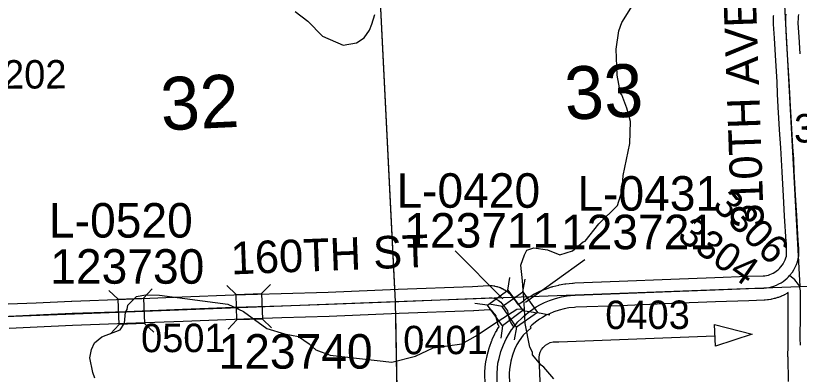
# Model space of a CAD drawing. Extents: x 128.7 to 185.5, y -21.4 to 12.6.
# Drawn here: x 153.067 to 154.996, y -1.229 to -0.346 of the extents above; entities that cross this region are included whole.
import ezdxf

# ---------------------------------------------------------------- set-up
doc = ezdxf.new("R2010")
doc.units = 0
for name, color, linetype in [('tdCoDirctArrow', 7, 'Continuous'), ('tdCoHydroRiver', 7, 'Continuous'), ('tdCoSecRdNmbr', 7, 'Continuous'), ('tdCoSecRdTxt', 7, 'Continuous'), ('tdCoSecRteBand', 7, 'Continuous'), ('tdCoSecRteCL', 7, 'Continuous'), ('tdCoSectLine', 7, 'Continuous'), ('tdCoSectLinePart', 7, 'Continuous'), ('tdCoSectNmbr', 7, 'Continuous'), ('tdCoStrucSec', 7, 'Continuous'), ('tdCoStrucSecCoName', 7, 'Continuous'), ('tdCoStrucSecFHWANum', 7, 'Continuous'), ('tdCoSurfAsphalt', 7, 'Continuous'), ('tdCoSurfGravel', 7, 'Continuous'), ('tdCoTwpBndryShd', 7, 'Continuous')]:
    doc.layers.add(name, color=color, linetype=linetype)

msp = doc.modelspace()

# ---------------------------------------------------------------- linework, layer by layer
at = {"layer": 'tdCoDirctArrow'}
msp.add_lwpolyline([(154.7872, -1.1063), (154.8806, -1.1301), (154.7897, -1.1601)], close=True, dxfattribs=at)
msp.add_lwpolyline([(154.3668, -1.4396), (154.3558, -1.1879), (154.3566, -1.1806), (154.3585, -1.1747), (154.3615, -1.1683), (154.3658, -1.1626), (154.3711, -1.1576), (154.3767, -1.1538), (154.3826, -1.1509), (154.3899, -1.1492), (154.4045, -1.1488), (154.7881, -1.1344)], dxfattribs=at)
at = {"layer": 'tdCoHydroRiver'}
for points in [[(154.3922, -1.2404), (154.3675, -1.2113), (154.361, -1.2068), (154.3396, -1.1807), (154.3394, -1.1744), (154.3327, -1.162), (154.3212, -1.104), (154.32, -1.0677), (154.315, -0.999), (154.3108, -0.9607), (154.3196, -0.9348), (154.3256, -0.9234), (154.3429, -0.9179), (154.3762, -0.923), (154.4066, -0.9346), (154.4381, -0.9252), (154.4644, -0.9033), (154.4691, -0.9015), (154.5027, -0.8586), (154.5488, -0.8136), (154.5603, -0.7765), (154.5624, -0.7396), (154.5791, -0.6607), (154.5803, -0.607), (154.5712, -0.5742), (154.559, -0.5415), (154.5557, -0.5369), (154.5478, -0.493), (154.5455, -0.4284), (154.5518, -0.3839), (154.5589, -0.3632), (154.5858, -0.3212)], [(153.7551, -0.336), (153.7859, -0.3602), (153.8219, -0.3968), (153.8731, -0.4187), (153.9061, -0.4128), (153.9246, -0.4012), (153.9381, -0.3818), (153.9439, -0.3674), (153.951, -0.3434)], [(153.2621, -1.2383), (153.2569, -1.2242), (153.2494, -1.1882), (153.2534, -1.1676), (153.2607, -1.1515), (153.2792, -1.1367), (153.3243, -1.1193), (153.3348, -1.1032), (153.3371, -1.0763), (153.3416, -1.0698), (153.3428, -1.0587), (153.3641, -1.0375), (153.3861, -1.0336), (153.4208, -1.034), (153.5889, -1.0566), (153.6274, -1.0742), (153.6856, -1.1164), (153.7287, -1.1291), (153.7636, -1.1358), (153.7895, -1.1539), (153.8058, -1.1691), (153.841, -1.1821), (153.9931, -1.1989), (154.0509, -1.1843), (154.0944, -1.1639), (154.1651, -1.1536), (154.1992, -1.135), (154.2547, -1.0984), (154.301, -1.0684), (154.32, -1.0677)]]:
    msp.add_lwpolyline(points, dxfattribs=at)
at = {"layer": 'tdCoSecRteBand'}
for points in [[(153.0485, -1.0559), (153.117, -1.053), (153.2044, -1.0488), (153.2046, -1.0488), (153.2049, -1.0488), (153.3374, -1.0443), (153.4767, -1.0387), (153.4767, -1.0387), (153.4767, -1.0387), (153.6037, -1.0337), (153.6039, -1.0337), (153.604, -1.0337), (153.7206, -1.0303), (153.8363, -1.0266), (154.0089, -1.0197), (154.0089, -1.0197), (154.0089, -1.0197), (154.1917, -1.0125), (154.231, -1.0106), (154.232, -1.0105), (154.233, -1.0105), (154.2369, -1.0106), (154.2384, -1.0106), (154.2399, -1.0108), (154.2439, -1.0113), (154.2454, -1.0114), (154.2469, -1.0118), (154.2507, -1.0126), (154.2522, -1.0129), (154.2537, -1.0134), (154.2574, -1.0147), (154.2589, -1.0151), (154.2602, -1.0157), (154.2639, -1.0174), (154.2653, -1.018), (154.2666, -1.0187), (154.27, -1.0207), (154.2713, -1.0214), (154.2726, -1.0223), (154.2758, -1.0246), (154.277, -1.0255), (154.2782, -1.0265), (154.2811, -1.0291), (154.2823, -1.0301), (154.2833, -1.0312), (154.286, -1.0342), (154.2868, -1.035), (154.2876, -1.036), (154.2943, -1.0446), (154.2946, -1.0449), (154.2948, -1.0452), (154.3019, -1.0547), (154.3042, -1.0579), (154.3047, -1.0574), (154.3056, -1.0567), (154.3139, -1.0504), (154.3218, -1.0444), (154.3233, -1.0433), (154.3248, -1.0424), (154.3334, -1.0374), (154.3436, -1.0313), (154.3447, -1.0307), (154.3458, -1.0301), (154.3556, -1.0254), (154.3566, -1.0249), (154.3577, -1.0245), (154.3702, -1.0195), (154.3707, -1.0194), (154.3711, -1.0192), (154.3862, -1.0138), (154.3876, -1.0133), (154.3891, -1.0129), (154.4038, -1.0094), (154.4045, -1.0092), (154.4053, -1.009), (154.4187, -1.0065), (154.4199, -1.0063), (154.4211, -1.0061), (154.4378, -1.0044), (154.4388, -1.0043), (154.4398, -1.0043), (154.4437, -1.0041), (154.5526, -1.0001), (154.6799, -0.9951), (154.68, -0.9951), (154.68, -0.9951), (154.788, -0.9909), (154.788, -0.9909), (154.7881, -0.9909), (154.8699, -0.9878), (154.87, -0.9878), (154.87, -0.9878), (154.9072, -0.9866), (154.9116, -0.9862), (154.9158, -0.9855), (154.92, -0.9846), (154.9241, -0.9833), (154.9281, -0.9817), (154.932, -0.9799), (154.9358, -0.9779), (154.9394, -0.9755), (154.9429, -0.9729), (154.9455, -0.9707), (154.9459, -0.9702), (154.9472, -0.9688), (154.9501, -0.9656), (154.9552, -0.9598), (154.9566, -0.9574), (154.9591, -0.9525), (154.9613, -0.9474), (154.9633, -0.9422), (154.9646, -0.9381), (154.9651, -0.9348), (154.965, -0.9205), (154.9636, -0.9027), (154.9636, -0.9024), (154.9636, -0.9021), (154.9599, -0.8397), (154.9599, -0.8396), (154.9599, -0.8395), (154.9572, -0.7901), (154.9537, -0.7314), (154.9537, -0.7311), (154.9537, -0.7308), (154.9525, -0.7007), (154.9506, -0.6715), (154.9506, -0.6715), (154.9506, -0.6714), (154.9478, -0.6269), (154.9478, -0.6269), (154.9478, -0.6268), (154.946, -0.5989), (154.9443, -0.5715), (154.9443, -0.5712), (154.9443, -0.5709), (154.9429, -0.5395), (154.9414, -0.5092), (154.9374, -0.4439), (154.9374, -0.4438), (154.9374, -0.4438), (154.935, -0.4018), (154.935, -0.4018), (154.935, -0.4018), (154.933, -0.3673), (154.933, -0.3663), (154.933, -0.3654), (154.9331, -0.3488), (154.9331, -0.3467), (154.9334, -0.3447)], [(154.9945, -0.3436), (154.9936, -0.348), (154.9931, -0.3513), (154.993, -0.3648), (154.9949, -0.3984), (154.9973, -0.4403)], [(154.9699, -1.247), (154.9692, -1.1875), (154.9692, -1.1863), (154.968, -1.1862), (154.9689, -1.1569), (154.9685, -1.1275), (154.9687, -1.1275), (154.9689, -1.0822), (154.9689, -1.0821), (154.9689, -1.082), (154.9692, -1.0527), (154.969, -1.0279), (154.9675, -1.0288), (154.9666, -1.0294), (154.9657, -1.0299), (154.9601, -1.033), (154.9592, -1.0334), (154.9583, -1.0339), (154.9525, -1.0366), (154.9516, -1.037), (154.9506, -1.0374), (154.9447, -1.0397), (154.9437, -1.04), (154.9428, -1.0403), (154.9367, -1.0422), (154.9357, -1.0425), (154.9347, -1.0427), (154.9285, -1.0442), (154.9275, -1.0444), (154.9265, -1.0446), (154.9202, -1.0456), (154.9192, -1.0458), (154.9182, -1.0459), (154.9118, -1.0465), (154.9109, -1.0466), (154.91, -1.0466), (154.872, -1.0478), (154.7903, -1.0508), (154.6823, -1.055), (154.555, -1.0601), (154.5549, -1.0601), (154.5549, -1.0601), (154.4459, -1.0641), (154.4458, -1.0641), (154.4458, -1.0641), (154.443, -1.0642), (154.4286, -1.0657), (154.4172, -1.0678), (154.4049, -1.0709), (154.3918, -1.0755), (154.3808, -1.0799), (154.3731, -1.0836), (154.3639, -1.0891), (154.3638, -1.0891), (154.3638, -1.0891), (154.3567, -1.0933), (154.3502, -1.0982), (154.3502, -1.0982), (154.3502, -1.0982), (154.3428, -1.1038), (154.3378, -1.1082), (154.3339, -1.1123), (154.336, -1.1145), (154.3162, -1.1326), (154.3062, -1.1468), (154.3008, -1.1558), (154.2954, -1.1677), (154.2901, -1.1816), (154.2861, -1.197), (154.284, -1.2069), (154.2828, -1.2165), (154.282, -1.2271), (154.2824, -1.2523)], [(154.2224, -1.253), (154.222, -1.2267), (154.222, -1.2253), (154.2221, -1.224), (154.223, -1.2115), (154.2231, -1.2108), (154.2232, -1.2102), (154.2245, -1.1985), (154.2247, -1.1969), (154.225, -1.1954), (154.2277, -1.1835), (154.2278, -1.183), (154.2279, -1.1825), (154.2324, -1.165), (154.2328, -1.1635), (154.2334, -1.1619), (154.2396, -1.1455), (154.24, -1.1446), (154.2404, -1.1437), (154.2469, -1.1294), (154.2476, -1.1278), (154.2485, -1.1263), (154.2522, -1.1203), (154.2518, -1.12), (154.256, -1.114), (154.2568, -1.1126), (154.2571, -1.1122), (154.2571, -1.1121), (154.2554, -1.1083), (154.2543, -1.106), (154.2537, -1.1035), (154.2513, -1.0949), (154.2509, -1.0933), (154.2507, -1.0917), (154.2496, -1.085), (154.2469, -1.0813), (154.2412, -1.0741), (154.2404, -1.0732), (154.2397, -1.0726), (154.2389, -1.072), (154.2381, -1.0715), (154.2372, -1.0712), (154.2363, -1.0709), (154.2354, -1.0707), (154.2345, -1.0706), (154.233, -1.0705), (154.1945, -1.0725), (154.1944, -1.0725), (154.1942, -1.0725), (154.0112, -1.0796), (153.8386, -1.0865), (153.8385, -1.0865), (153.8384, -1.0865), (153.7225, -1.0902), (153.7224, -1.0902), (153.7224, -1.0902), (153.6059, -1.0937), (153.4791, -1.0986), (153.3398, -1.1043), (153.3397, -1.1043), (153.3395, -1.1043), (153.2071, -1.1087), (153.1198, -1.1129), (153.1197, -1.1129), (153.1196, -1.1129), (153.0511, -1.1159)]]:
    msp.add_lwpolyline(points, dxfattribs=at)
at = {"layer": 'tdCoSecRteCL'}
for points in [[(154.9724, -0.9857), (154.9794, -0.9779), (154.983, -0.9717), (154.9863, -0.9653), (154.9891, -0.9587), (154.9917, -0.952), (154.9938, -0.9451), (154.9951, -0.9372), (154.995, -0.9193), (154.9935, -0.9004), (154.9898, -0.8379), (154.9872, -0.7884), (154.9837, -0.7297), (154.9825, -0.6991), (154.9806, -0.6695), (154.9777, -0.625), (154.976, -0.597), (154.9743, -0.5696), (154.9729, -0.5381), (154.9713, -0.5075), (154.9674, -0.4421), (154.965, -0.4001), (154.963, -0.3656), (154.9631, -0.349), (154.964, -0.3426)], [(154.2936, -1.1127), (154.2976, -1.107), (154.3036, -1.1001), (154.3121, -1.0916), (154.3171, -1.0865), (154.3238, -1.0806), (154.3321, -1.0743), (154.34, -1.0683), (154.3486, -1.0632), (154.3589, -1.0571), (154.3687, -1.0524), (154.3812, -1.0475), (154.3963, -1.0421), (154.4109, -1.0385), (154.4243, -1.036), (154.4409, -1.0342), (154.4448, -1.0341), (154.5538, -1.0301), (154.6811, -1.025), (154.7892, -1.0209), (154.871, -1.0178), (154.909, -1.0166), (154.9154, -1.016), (154.9217, -1.015), (154.9279, -1.0135), (154.9339, -1.0117), (154.9399, -1.0094), (154.9456, -1.0067), (154.9512, -1.0036), (154.9566, -1.0002), (154.9617, -0.9964), (154.9665, -0.9922), (154.9694, -0.9889), (154.9724, -0.9857)], [(154.9989, -1.1572), (154.9987, -1.1407), (154.9989, -1.0823), (154.9992, -1.0527), (154.9989, -1.0238), (154.9975, -1.0157), (154.9948, -1.009), (154.9942, -1.0076), (154.9849, -0.9967), (154.9724, -0.9857)], [(153.0498, -1.0859), (153.1183, -1.0829), (153.2059, -1.0787), (153.3385, -1.0743), (153.4779, -1.0686), (153.6049, -1.0637), (153.7215, -1.0603), (153.8374, -1.0566), (154.0101, -1.0496), (154.193, -1.0425), (154.2325, -1.0405), (154.2365, -1.0406), (154.2404, -1.041), (154.2443, -1.0419), (154.248, -1.0431), (154.2517, -1.0448), (154.2551, -1.0467), (154.2583, -1.049), (154.2613, -1.0517), (154.264, -1.0546), (154.2707, -1.0631), (154.2778, -1.0726), (154.2788, -1.0775), (154.2803, -1.0871), (154.2826, -1.0957), (154.2858, -1.1026), (154.2901, -1.1089), (154.2936, -1.1127)], [(154.2524, -1.2527), (154.252, -1.2262), (154.253, -1.2137), (154.2543, -1.2019), (154.257, -1.19), (154.2615, -1.1726), (154.2677, -1.1561), (154.2742, -1.1418), (154.2825, -1.128), (154.288, -1.1195), (154.2936, -1.1127)]]:
    msp.add_lwpolyline(points, dxfattribs=at)
at = {"layer": 'tdCoSectLine'}
for points in [[(154.9436, -0.0196), (154.9975, -1.0131)], [(153.9512, -0.0489), (154.0014, -1.05)], [(154.0014, -1.05), (154.9975, -1.0131)], [(152.9972, -1.0884), (154.0014, -1.05)], [(154.0014, -1.05), (154.0196, -2.0568)]]:
    msp.add_lwpolyline(points, dxfattribs=at)
at = {"layer": 'tdCoSectLinePart'}
for points in [[(153.9512, -0.0489), (153.9999, -1.02)], [(154.2895, -1.0393), (154.2991, -1.039)], [(154.0019, -1.0799), (154.0196, -2.0568)]]:
    msp.add_lwpolyline(points, dxfattribs=at)
at = {"layer": 'tdCoStrucSec'}
for p, q in [((154.2786, -1.0217), (154.2832, -0.9908)), ((154.3156, -1.0259), (154.3211, -0.995)), ((153.319, -1.0438), (153.296, -1.0225)), ((153.3816, -1.0412), (153.4028, -1.0182)), ((153.6099, -1.0322), (153.5871, -1.0108)), ((153.6724, -1.0304), (153.6939, -1.0076)), ((154.2284, -1.0591), (154.1974, -1.0545)), ((154.2643, -1.0617), (154.2334, -1.0562)), ((154.3159, -1.072), (154.3469, -1.0766)), ((154.3514, -1.0772), (154.3822, -1.0827)), ((153.6117, -1.0948), (153.5902, -1.1176)), ((153.6743, -1.093), (153.6971, -1.1144)), ((153.3216, -1.1063), (153.3004, -1.1293)), ((153.3841, -1.1038), (153.4071, -1.125)), ((154.2657, -1.1093), (154.2611, -1.1403)), ((154.3001, -1.113), (154.2946, -1.1438))]:
    msp.add_line(p, q, dxfattribs=at)
for points in [[(154.2786, -1.0217), (154.3159, -1.072), (154.2657, -1.1093), (154.2284, -1.0591)], [(153.319, -1.0438), (153.3816, -1.0412), (153.3841, -1.1038), (153.3216, -1.1063)], [(153.6099, -1.0322), (153.6724, -1.0304), (153.6743, -1.093), (153.6117, -1.0948)], [(154.2643, -1.0617), (154.3156, -1.0259), (154.3514, -1.0772), (154.3001, -1.113)]]:
    msp.add_lwpolyline(points, close=True, dxfattribs=at)
at = {"layer": 'tdCoStrucSecFHWANum'}
for p, q in [((154.1488, -0.9251), (154.2666, -1.043)), ((154.4681, -0.9469), (154.3224, -1.0523))]:
    msp.add_line(p, q, dxfattribs=at)
at = {"layer": 'tdCoSurfAsphalt'}
msp.add_lwpolyline([(154.2524, -1.2527), (154.252, -1.2262), (154.253, -1.2137), (154.2543, -1.2019), (154.257, -1.19), (154.2615, -1.1726), (154.2677, -1.1561), (154.2742, -1.1418), (154.2825, -1.128), (154.288, -1.1195), (154.2936, -1.1127), (154.2976, -1.107), (154.3036, -1.1001), (154.3121, -1.0916), (154.3171, -1.0865), (154.3238, -1.0806), (154.3321, -1.0743), (154.34, -1.0683), (154.3486, -1.0632), (154.3589, -1.0571), (154.3687, -1.0524), (154.3812, -1.0475), (154.3963, -1.0421), (154.4109, -1.0385), (154.4243, -1.036), (154.4409, -1.0342), (154.4448, -1.0341), (154.5538, -1.0301), (154.6811, -1.025), (154.7892, -1.0209), (154.871, -1.0178), (154.909, -1.0166), (154.9154, -1.016), (154.9217, -1.015), (154.9279, -1.0135), (154.9339, -1.0117), (154.9399, -1.0094), (154.9456, -1.0067), (154.9512, -1.0036), (154.9566, -1.0002), (154.9617, -0.9964), (154.9665, -0.9922), (154.9694, -0.9889), (154.9724, -0.9857), (154.9794, -0.9779), (154.983, -0.9717), (154.9863, -0.9653), (154.9891, -0.9587), (154.9917, -0.952), (154.9938, -0.9451), (154.9951, -0.9372), (154.995, -0.9193), (154.9935, -0.9004), (154.9898, -0.8379), (154.9872, -0.7884), (154.9837, -0.7297), (154.9825, -0.6991), (154.9806, -0.6695), (154.9777, -0.625), (154.976, -0.597), (154.9743, -0.5696), (154.9729, -0.5381), (154.9713, -0.5075), (154.9674, -0.4421), (154.965, -0.4001), (154.963, -0.3656), (154.9631, -0.349), (154.964, -0.3426)], dxfattribs=at)
at = {"layer": 'tdCoSurfGravel'}
for points in [[(154.9948, -1.009), (154.9942, -1.0076), (154.9849, -0.9967), (154.9724, -0.9857)], [(154.9989, -1.1572), (154.9987, -1.1407), (154.9989, -1.0823), (154.9992, -1.0527), (154.9989, -1.0238), (154.9975, -1.0157), (154.9948, -1.009)], [(153.0498, -1.0859), (153.1183, -1.0829), (153.2059, -1.0787), (153.3385, -1.0743), (153.4779, -1.0686), (153.6049, -1.0637), (153.7215, -1.0603), (153.8374, -1.0566), (154.0101, -1.0496), (154.193, -1.0425), (154.2325, -1.0405), (154.2365, -1.0406), (154.2404, -1.041), (154.2443, -1.0419), (154.248, -1.0431), (154.2517, -1.0448), (154.2551, -1.0467), (154.2583, -1.049), (154.2613, -1.0517), (154.264, -1.0546), (154.2707, -1.0631), (154.2778, -1.0726), (154.2788, -1.0775), (154.2803, -1.0871), (154.2826, -1.0957), (154.2858, -1.1026), (154.2901, -1.1089), (154.2936, -1.1127)]]:
    msp.add_lwpolyline(points, dxfattribs=at)
at = {"layer": 'tdCoTwpBndryShd'}
msp.add_lwpolyline([(152.9972, -1.0884), (154.0014, -1.05), (154.9975, -1.0131), (155.9997, -0.9764), (157.0004, -0.9281), (157.999, -0.8918), (158.9925, -0.8491), (159.995, -0.8004), (160.9943, -0.7775), (161.9932, -0.7415), (162.9929, -0.6989), (163.9902, -0.6705), (164.9839, -0.6303), (165.9816, -0.5867), (166.9844, -0.544), (167.9882, -0.5033), (168.982, -0.4705), (169.9782, -0.4328), (170.9728, -0.3985), (171.7607, -0.3736)], dxfattribs=at)

# ---------------------------------------------------------------- texts
at = {"layer": 'tdCoSecRdNmbr'}
for s, rotation, p in [('3202', 0.1162, (152.9837, -0.5259)), ('3406', 0.1171, (154.9833, -0.6585)), ('3306', 315.1163, (154.7797, -0.8158)), ('3304', 325.1164, (154.6927, -0.8946)), ('0403', 0.1166, (154.5186, -1.1177)), ('0501', 0.1165, (153.3755, -1.1746)), ('0401', 0.117, (154.0211, -1.1797))]:
    msp.add_text(s, height=0.07, rotation=rotation, dxfattribs=at).set_placement(p)
at = {"layer": 'tdCoSecRdTxt'}
for s, rotation, p in [('310TH AVE', 92, (154.9093, -0.8672)), ('160TH ST', 2.2091, (153.5978, -0.9833))]:
    msp.add_text(s, height=0.08, rotation=rotation, dxfattribs=at).set_placement(p)
at = {"layer": 'tdCoSectNmbr'}
for s, rotation, p in [('33', 2.6692, (154.421, -0.6026)), ('32', 2.6689, (153.4263, -0.6288))]:
    msp.add_text(s, height=0.13, rotation=rotation, dxfattribs=at).set_placement(p)
at = {"layer": 'tdCoStrucSecCoName'}
for s, p in [('L-0420', (154.0043, -0.8191)), ('L-0431', (154.4499, -0.8262)), ('L-0520', (153.1489, -0.8925))]:
    msp.add_text(s, height=0.085, dxfattribs=at).set_placement(p)
at = {"layer": 'tdCoStrucSecFHWANum'}
for s, p in [('123711', (154.0236, -0.9171)), ('123721', (154.4096, -0.9211)), ('123730', (153.152, -1.006)), ('123740', (153.5664, -1.2151))]:
    msp.add_text(s, height=0.085, dxfattribs=at).set_placement(p)

doc.saveas('drawing.dxf')
